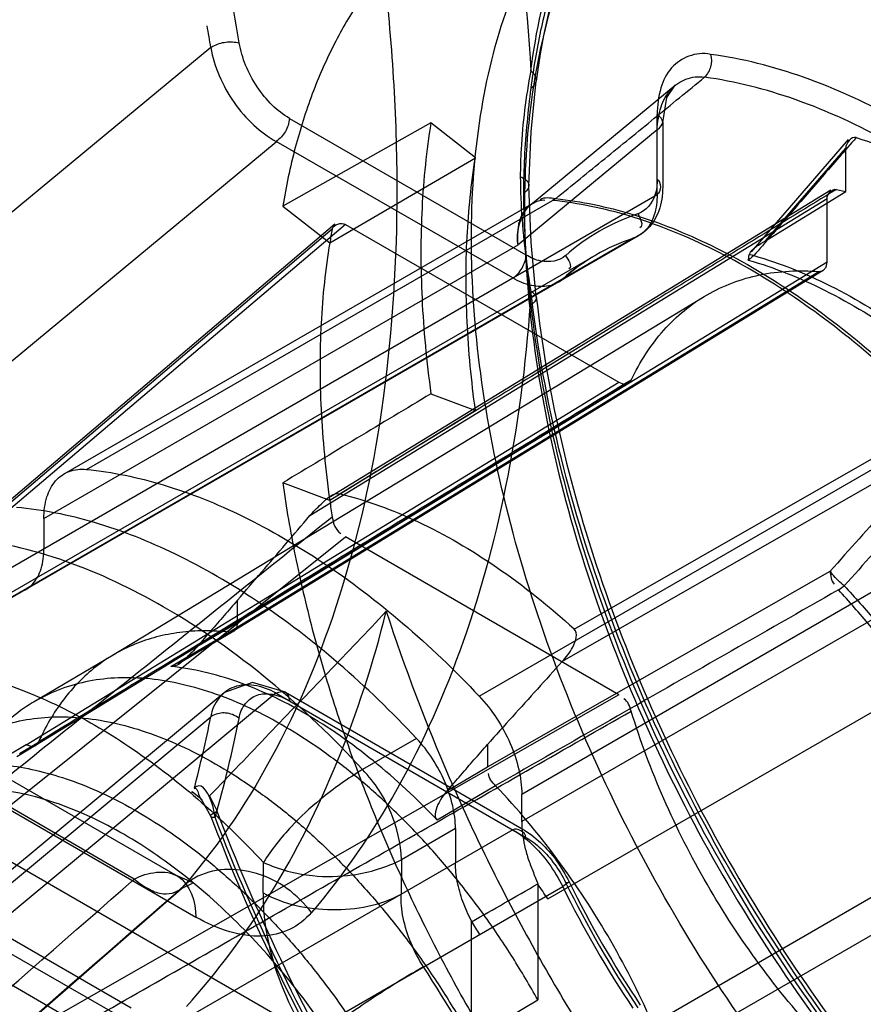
# Model space of a CAD drawing. Header units: millimetres. Extents: x 188 to 1028, y 131 to 1566.
# Tile 276 of 326: x 651 to 662, y 1326 to 1340. Entities that reach past the tile are written whole.
import ezdxf

# ---------------------------------------------------------------- set-up
doc = ezdxf.new("R2010")
doc.units = ezdxf.units.MM
doc.header["$LTSCALE"] = 110.325218
doc.layers.get('0').update_dxf_attribs({"linetype": 'CONTINUOUS'})

msp = doc.modelspace()

# ---------------------------------------------------------------- linework, layer by layer
at = {"color": 7, "linetype": 'CONTINUOUS'}
for p, q in [((653.711, 1339.183), (645.826, 1332.655)), ((653.711, 1339.183), (653.739, 1339.202)), ((657.968, 1337.09), (659.895, 1338.681)), ((656.642, 1338.179), (654.669, 1337.072)), ((654.757, 1338.24), (657.908, 1336.421)), ((657.235, 1337.717), (656.642, 1338.179)), ((659.655, 1337.226), (659.655, 1338.292)), ((659.729, 1338.19), (659.729, 1337.328)), ((659.655, 1338.088), (657.802, 1336.556)), ((646.522, 1331.245), (654.58, 1337.93)), ((657.731, 1336.115), (654.58, 1337.934)), ((662.2, 1337.959), (660.907, 1336.464)), ((661.098, 1336.611), (662.166, 1337.845)), ((662.166, 1337.266), (662.166, 1337.845)), ((655.295, 1336.583), (657.235, 1337.717)), ((661.968, 1337.285), (655.305, 1333.2)), ((661.098, 1336.611), (662.166, 1337.266)), ((649.564, 1331.399), (659.655, 1337.226)), ((652.055, 1333.564), (658.263, 1337.147)), ((655.031, 1332.949), (661.918, 1337.172)), ((661.918, 1336.326), (661.918, 1337.172)), ((651.758, 1333.506), (657.988, 1337.104)), ((654.669, 1337.072), (655.295, 1336.583)), ((648.519, 1330.985), (655.328, 1336.768)), ((655.364, 1336.833), (648.56, 1331.055)), ((655.504, 1336.829), (648.717, 1331.065)), ((655.504, 1336.829), (659.146, 1334.726)), ((649.534, 1330.985), (659.333, 1336.643)), ((659.407, 1336.676), (649.61, 1331.02)), ((651.488, 1332.911), (657.802, 1336.556)), ((658.837, 1336.42), (650.67, 1331.705)), ((661.868, 1336.213), (654.018, 1331.413)), ((661.918, 1336.326), (654.067, 1331.526)), ((653.959, 1331.4), (661.81, 1336.201)), ((652.389, 1331.084), (660.28, 1335.867)), ((675.742, 1314.081), (639.944, 1334.749)), ((651.25, 1329.898), (659.146, 1334.726)), ((659.273, 1334.715), (651.376, 1329.887)), ((656.643, 1334.572), (657.235, 1334.35)), ((658.549, 1331.439), (663.917, 1334.512)), ((657.235, 1334.35), (655.295, 1333.152)), ((657.285, 1330.545), (663.49, 1334.127)), ((663.497, 1333.929), (658.392, 1331.008)), ((639.237, 1333.524), (675.035, 1312.856)), ((655.295, 1333.152), (654.669, 1333.386)), ((675.565, 1312.958), (640.563, 1333.166)), ((651.488, 1332.911), (651.488, 1332.51)), ((664.041, 1332.81), (657.852, 1329.237)), ((648.717, 1327.234), (655.504, 1332.665)), ((659.146, 1330.562), (655.504, 1332.665)), ((664.041, 1332.444), (657.852, 1328.876)), ((657.395, 1329.604), (661.96, 1332.21)), ((646.546, 1332.029), (653.262, 1328.152)), ((652.692, 1328.109), (645.976, 1331.987)), ((654.067, 1331.526), (654.067, 1331.822)), ((653.535, 1331.21), (654.067, 1331.526)), ((646.795, 1331.48), (653.511, 1327.603)), ((653.18, 1330.94), (653.958, 1331.398)), ((654.017, 1331.41), (653.27, 1330.97)), ((658.198, 1327.846), (664.407, 1331.423)), ((652.411, 1331.093), (651.357, 1330.47)), ((645.086, 1330.759), (652.651, 1326.392)), ((645.964, 1324.007), (653.89, 1330.594)), ((654.58, 1330.589), (646.522, 1323.889)), ((654.58, 1330.585), (657.908, 1328.664)), ((654.705, 1330.597), (657.856, 1328.778)), ((659.146, 1330.562), (651.251, 1326.056)), ((645.826, 1323.71), (653.711, 1330.269)), ((653.739, 1330.289), (653.711, 1330.269)), ((651.414, 1329.929), (651.163, 1329.778)), ((656.451, 1329.982), (655.733, 1329.567)), ((651.25, 1329.898), (651, 1329.747)), ((651.378, 1329.886), (651.126, 1329.735)), ((657.395, 1329.901), (657.395, 1329.604)), ((656.862, 1329.29), (657.394, 1329.605)), ((665.45, 1329.561), (659.457, 1326.101)), ((657.504, 1329.351), (656.726, 1328.893)), ((653.576, 1329.182), (653.712, 1328.942)), ((653.695, 1329.219), (653.792, 1329.02)), ((657.852, 1328.876), (657.852, 1329.237)), ((659.743, 1325.768), (665.718, 1329.217)), ((657.731, 1328.766), (647.907, 1323.094)), ((656.969, 1328.781), (656.251, 1328.367)), ((656.969, 1328.781), (656.969, 1328.326)), ((656.251, 1328.367), (656.245, 1327.908)), ((654.406, 1327.927), (654.412, 1328.331)), ((648.584, 1322.343), (658.397, 1328.009)), ((657.181, 1325.977), (657.182, 1327.552)), ((657.181, 1325.977), (658.065, 1326.5))]:
    msp.add_line(p, q, dxfattribs=at)
for points in [[(657.948, 1337.343), (657.975, 1338.062), (658.046, 1338.739)], [(659.729, 1338.185), (659.784, 1338.518), (659.897, 1338.683)], [(658.046, 1335.859), (657.977, 1336.587), (657.948, 1337.343)], [(662.043, 1337.295), (662.084, 1337.286), (662.125, 1337.276), (662.166, 1337.266)], [(658.301, 1337.171), (658.289, 1337.162), (658.276, 1337.154), (658.263, 1337.147)], [(657.968, 1337.09), (657.974, 1337.094), (657.98, 1337.099), (657.987, 1337.103)], [(657.988, 1337.104), (657.996, 1337.108), (658.006, 1337.112), (658.016, 1337.116)], [(657.798, 1336.589), (657.796, 1336.663), (657.803, 1336.738), (657.815, 1336.812), (657.838, 1336.884)], [(657.815, 1336.857), (657.805, 1336.791), (657.797, 1336.721), (657.793, 1336.652), (657.796, 1336.587)], [(660.869, 1336.352), (660.874, 1336.378), (660.876, 1336.402), (660.882, 1336.425)], [(660.943, 1336.413), (660.918, 1336.39), (660.893, 1336.369), (660.869, 1336.352)], [(660.882, 1336.425), (660.898, 1336.426), (660.918, 1336.422), (660.942, 1336.413)], [(661.811, 1336.201), (661.868, 1336.213), (661.905, 1336.257), (661.918, 1336.326)], [(659.146, 1334.726), (659.213, 1334.702), (659.27, 1334.713), (659.309, 1334.755)], [(662.068, 1331.96), (662.093, 1331.976), (662.119, 1331.995), (662.146, 1332.015)], [(654.067, 1331.526), (654.055, 1331.455), (654.017, 1331.41), (653.958, 1331.398)], [(654.705, 1330.597), (654.265, 1330.725), (653.894, 1330.594)], [(651.414, 1329.929), (651.377, 1329.885), (651.32, 1329.874), (651.25, 1329.898)], [(653.461, 1329.258), (653.461, 1329.273), (653.576, 1329.182)], [(653.521, 1329.343), (653.511, 1329.336), (653.501, 1329.328), (653.491, 1329.317)], [(653.32, 1327.982), (653.466, 1328.055), (653.468, 1328.064), (653.263, 1328.152)], [(643.651, 1319.664), (647.153, 1322.641), (650.375, 1325.413), (653.317, 1327.979)], [(658.435, 1328.064), (658.481, 1328.067), (658.397, 1328.009)]]:
    msp.add_lwpolyline(points, dxfattribs=at)
for centre, radius, start, end in [((619.628, 1333.598), 34.92, 9.3076, 12.1279), ((657.891, 1337.261), 0.185, 300.0572, 309.9941), ((660.274, 1334.34), 2.77, 108.4051, 131.5963), ((663.638, 1335.186), 8.459, 169.2358, 170.4969), ((660.181, 1334.093), 2.687, 108.4043, 131.5971), ((658.049, 1336.547), 0.567, 300.2689, 311.4561), ((1066.524, 972.098), 541.621, 138.08302, 138.32693), ((1239.351, 812.994), 776.24, 137.868061, 138.038196), ((669.789, 1335.186), 14.636, 187.99, 188.865), ((636.679, 1333.695), 17.373, 345.4052, 348.6256), ((637.157, 1333.65), 17.27, 344.1351, 348.6413), ((204.952, 1838.328), 678.818, 310.164668, 311.26841), ((653.89, 1327.432), 0.795, 119.9629, 132.1645), ((222.011, 1821.349), 655.31, 310.061484, 311.165108), ((646.858, 1320.279), 13.633, 33.7142, 34.7239), ((670.807, 1334.093), 13.821, 206.1189, 213.8814), ((671.23, 1334.338), 14.25, 206.1192, 213.8811), ((671.056, 1334.237), 14.003, 206.119, 213.8812), ((659.012, 1328.526), 2.073, 208.2373, 213.8825)]:
    msp.add_arc(centre, radius, start, end, dxfattribs=at)
msp.add_ellipse((663.721, 1330.003), major_axis=(525.097, 315.374), ratio=0.012345, start_param=1.576863, end_param=1.580622, dxfattribs=at)
for points, knots in [([(655.05, 1350.52), (655.468, 1349.547), (656.221, 1347.596), (657.099, 1344.641), (657.702, 1341.737), (657.919, 1339.813), (657.974, 1338.872)], [0, 0, 0, 0, 0.263356, 0.519373, 0.76561, 1, 1, 1, 1]), ([(653.357, 1349.816), (653.81, 1348.762), (654.612, 1346.649), (655.506, 1343.453), (656.055, 1340.333), (656.188, 1338.279), (656.188, 1337.284)], [0, 0, 0, 0, 0.266253, 0.523663, 0.769088, 1, 1, 1, 1]), ([(657.974, 1338.872), (658.042, 1339.401), (658.251, 1340.405), (658.835, 1341.763), (659.667, 1342.857), (660.729, 1343.646), (661.984, 1344.094), (663.381, 1344.187), (664.87, 1343.935), (666.411, 1343.356), (667.968, 1342.471), (669.5, 1341.303), (670.97, 1339.886), (672.341, 1338.255), (673.574, 1336.453), (674.634, 1334.533), (675.495, 1332.543), (676.132, 1330.538), (676.529, 1328.566), (676.625, 1327.263), (676.626, 1326.635)], [0, 0, 0, 0, 0.050058, 0.095659, 0.137659, 0.177594, 0.218114, 0.260955, 0.307593, 0.358804, 0.41474, 0.475081, 0.539157, 0.606049, 0.674681, 0.743812, 0.811634, 0.877819, 0.940974, 1, 1, 1, 1]), ([(676.272, 1326.635), (676.272, 1326.935), (676.25, 1327.548), (676.153, 1328.484), (675.993, 1329.446), (675.767, 1330.437), (675.477, 1331.444), (675.131, 1332.441), (674.738, 1333.413), (674.306, 1334.35), (673.83, 1335.267), (673.309, 1336.168), (672.742, 1337.051), (672.125, 1337.917), (671.467, 1338.751), (670.756, 1339.563), (670.001, 1340.335), (669.199, 1341.062), (668.375, 1341.718), (667.545, 1342.288), (666.723, 1342.768), (665.926, 1343.152), (665.15, 1343.447), (664.394, 1343.657), (663.65, 1343.784), (662.939, 1343.823), (662.272, 1343.778), (661.641, 1343.654), (661.036, 1343.446), (660.483, 1343.159), (659.993, 1342.81), (659.558, 1342.404), (659.166, 1341.932), (658.818, 1341.391), (658.521, 1340.786), (658.277, 1340.12), (658.09, 1339.4), (658.006, 1338.899), (657.973, 1338.641)], [0, 0, 0, 0, 0.028741, 0.058593, 0.089811, 0.121971, 0.155622, 0.189982, 0.22273, 0.255828, 0.288607, 0.321452, 0.355266, 0.388854, 0.423063, 0.456721, 0.491977, 0.526267, 0.560059, 0.592563, 0.622464, 0.651026, 0.676983, 0.701716, 0.725892, 0.748946, 0.769628, 0.789641, 0.810218, 0.83056, 0.848967, 0.867632, 0.88723, 0.907494, 0.928989, 0.951459, 0.975167, 1, 1, 1, 1]), ([(675.919, 1326.635), (675.919, 1327.23), (675.828, 1328.465), (675.457, 1330.337), (674.857, 1332.247), (674.044, 1334.149), (673.038, 1335.992), (671.863, 1337.727), (670.555, 1339.301), (669.152, 1340.671), (667.691, 1341.803), (666.209, 1342.667), (664.742, 1343.243), (663.324, 1343.513), (661.989, 1343.463), (660.778, 1343.082), (659.741, 1342.378), (658.915, 1341.38), (658.318, 1340.127), (657.96, 1338.652), (657.888, 1337.596), (657.888, 1337.045)], [0, 0, 0, 0, 0.055603, 0.115216, 0.177873, 0.242235, 0.308082, 0.373665, 0.437631, 0.498869, 0.556466, 0.609799, 0.658578, 0.702954, 0.743651, 0.782039, 0.819943, 0.859065, 0.901617, 0.948494, 1, 1, 1, 1]), ([(660.58, 1343.2), (660.116, 1342.932), (659.257, 1342.175), (658.405, 1340.598), (658.128, 1339.385), (658.046, 1338.738)], [0, 0, 0, 0, 0.303271, 0.630673, 1, 1, 1, 1]), ([(657.181, 1336.636), (657.181, 1337.185), (657.252, 1338.236), (657.607, 1339.708), (658.202, 1340.963), (659.029, 1341.965), (660.071, 1342.674), (661.29, 1343.057), (662.634, 1343.104), (664.059, 1342.828), (665.53, 1342.245), (667.012, 1341.375), (668.469, 1340.242), (669.864, 1338.875), (671.163, 1337.309), (672.33, 1335.584), (673.332, 1333.75), (674.145, 1331.854), (674.746, 1329.944), (675.12, 1328.066), (675.212, 1326.825), (675.212, 1326.226)], [0, 0, 0, 0, 0.051207, 0.097984, 0.140578, 0.179831, 0.217935, 0.256582, 0.297575, 0.342237, 0.391226, 0.444648, 0.502172, 0.563149, 0.626719, 0.691872, 0.757376, 0.821564, 0.884232, 0.944043, 1, 1, 1, 1]), ([(669.025, 1335.611), (668.816, 1335.902), (668.386, 1336.469), (667.706, 1337.281), (666.999, 1338.041), (666.267, 1338.745), (665.52, 1339.386), (664.757, 1339.964), (663.992, 1340.469), (663.219, 1340.904), (662.456, 1341.259), (661.694, 1341.539), (660.954, 1341.734), (660.225, 1341.851), (659.528, 1341.886), (658.86, 1341.832), (658.224, 1341.698), (657.625, 1341.484), (657.062, 1341.183), (656.553, 1340.806), (656.09, 1340.348), (655.685, 1339.822), (655.336, 1339.223), (655.047, 1338.562), (654.82, 1337.839), (654.712, 1337.334), (654.669, 1337.072)], [0, 0, 0, 0, 0.055814, 0.110866, 0.165005, 0.217528, 0.269086, 0.318301, 0.366544, 0.4119, 0.456366, 0.497617, 0.538221, 0.575518, 0.612356, 0.646707, 0.679686, 0.713398, 0.74552, 0.778848, 0.811792, 0.846602, 0.882003, 0.919673, 0.958654, 1, 1, 1, 1]), ([(653.739, 1339.202), (653.794, 1339.231), (653.908, 1339.267), (654.028, 1339.26), (654.089, 1339.246)], [0, 0, 0, 0, 0.500603, 1, 1, 1, 1]), ([(654.757, 1338.24), (654.674, 1338.289), (654.515, 1338.415), (654.317, 1338.658), (654.167, 1338.94), (654.107, 1339.144), (654.089, 1339.246)], [0, 0, 0, 0, 0.232138, 0.488419, 0.751053, 1, 1, 1, 1]), ([(653.711, 1339.183), (653.734, 1339.055), (653.812, 1338.799), (654.008, 1338.447), (654.266, 1338.146), (654.473, 1337.993), (654.58, 1337.934)], [0, 0, 0, 0, 0.247959, 0.509738, 0.766149, 1, 1, 1, 1]), ([(660.367, 1339.093), (660.269, 1339.113), (660.073, 1339.092), (659.822, 1338.923), (659.681, 1338.635), (659.657, 1338.405), (659.655, 1338.292)], [0, 0, 0, 0, 0.237963, 0.461875, 0.708727, 1, 1, 1, 1]), ([(660.367, 1339.093), (660.381, 1339.034), (660.381, 1338.925), (660.326, 1338.831), (660.287, 1338.788)], [0, 0, 0, 0, 0.512087, 1, 1, 1, 1]), ([(666.59, 1335.002), (666.221, 1335.449), (665.458, 1336.285), (664.217, 1337.366), (662.939, 1338.217), (661.66, 1338.812), (660.787, 1339.037), (660.367, 1339.093)], [0, 0, 0, 0, 0.228688, 0.445677, 0.647649, 0.832531, 1, 1, 1, 1]), ([(657.837, 1337.463), (657.837, 1337.585), (657.85, 1338.057), (657.912, 1338.527), (657.975, 1338.872)], [0, 0, 0, 0, 0.257628, 1, 1, 1, 1]), ([(657.973, 1338.641), (658.011, 1338.663), (658.081, 1338.754), (658.012, 1338.844), (657.974, 1338.872)], [0, 0, 0, 0, 0.484433, 1, 1, 1, 1]), ([(658.301, 1337.17), (658.52, 1337.348), (658.959, 1337.704), (659.62, 1338.244), (660.063, 1338.606), (660.287, 1338.788)], [0, 0, 0, 0, 0.329388, 0.662558, 1, 1, 1, 1]), ([(659.655, 1338.088), (659.66, 1338.186), (659.688, 1338.386), (659.816, 1338.634), (660.033, 1338.782), (660.202, 1338.804), (660.287, 1338.788)], [0, 0, 0, 0, 0.290533, 0.539613, 0.765186, 1, 1, 1, 1]), ([(666.364, 1334.793), (666.004, 1335.23), (665.258, 1336.046), (664.047, 1337.102), (662.798, 1337.933), (661.549, 1338.514), (660.697, 1338.733), (660.287, 1338.788)], [0, 0, 0, 0, 0.228697, 0.445681, 0.647645, 0.832523, 1, 1, 1, 1]), ([(657.973, 1338.641), (657.953, 1338.491), (657.919, 1338.184), (657.883, 1337.717), (657.875, 1337.401), (657.875, 1337.241)], [0, 0, 0, 0, 0.324361, 0.658715, 1, 1, 1, 1]), ([(654.757, 1338.24), (654.752, 1338.175), (654.718, 1338.058), (654.634, 1337.97), (654.58, 1337.934)], [0, 0, 0, 0, 0.500002, 1, 1, 1, 1]), ([(656.642, 1338.179), (656.612, 1337.995), (656.562, 1337.619), (656.518, 1337.042), (656.509, 1336.651), (656.509, 1336.453)], [0, 0, 0, 0, 0.323123, 0.656502, 1, 1, 1, 1]), ([(659.655, 1338.088), (659.704, 1338.122), (659.753, 1338.19), (659.704, 1338.258), (659.655, 1338.292)], [0, 0, 0, 0, 0.499997, 1, 1, 1, 1]), ([(662.306, 1337.984), (662.154, 1337.81), (661.851, 1337.461), (661.398, 1336.936), (661.094, 1336.587), (660.942, 1336.413)], [0, 0, 0, 0, 0.333339, 0.666498, 1, 1, 1, 1]), ([(662.306, 1337.984), (662.703, 1337.86), (663.51, 1337.51), (664.663, 1336.767), (665.785, 1335.805), (666.474, 1335.054), (666.805, 1334.65)], [0, 0, 0, 0, 0.22017, 0.462218, 0.723606, 1, 1, 1, 1]), ([(657.235, 1334.35), (657.181, 1334.743), (657.108, 1335.512), (657.104, 1336.64), (657.178, 1337.367), (657.235, 1337.717)], [0, 0, 0, 0, 0.351984, 0.68568, 1, 1, 1, 1]), ([(657.836, 1337.463), (657.884, 1337.445), (657.993, 1337.371), (657.914, 1337.264), (657.875, 1337.241)], [0, 0, 0, 0, 0.527699, 1, 1, 1, 1]), ([(657.975, 1335.933), (657.955, 1336.065), (657.883, 1336.572), (657.837, 1337.084), (657.837, 1337.463)], [0, 0, 0, 0, 0.260148, 1, 1, 1, 1]), ([(659.655, 1337.43), (659.655, 1337.358), (659.64, 1337.175), (659.506, 1337.004), (659.4, 1336.968)], [0, 0, 0, 0, 0.389881, 1, 1, 1, 1]), ([(656.188, 1337.285), (656.188, 1336.359), (656.081, 1334.578), (655.553, 1332.059), (654.673, 1329.849), (653.829, 1328.576), (653.357, 1328.021)], [0, 0, 0, 0, 0.281143, 0.54035, 0.778797, 1, 1, 1, 1]), ([(662.043, 1337.295), (661.309, 1336.845), (659.841, 1335.943), (657.637, 1334.592), (656.167, 1333.69), (655.433, 1333.239)], [0, 0, 0, 0, 0.333062, 0.666483, 1, 1, 1, 1]), ([(659.729, 1337.328), (659.729, 1337.22), (659.7, 1337.015), (659.567, 1336.79), (659.448, 1336.7), (659.403, 1336.675)], [0, 0, 0, 0, 0.4257, 0.797306, 1, 1, 1, 1]), ([(657.875, 1337.241), (657.875, 1337.079), (657.884, 1336.752), (657.92, 1336.258), (657.954, 1335.926), (657.973, 1335.758)], [0, 0, 0, 0, 0.327004, 0.659869, 1, 1, 1, 1]), ([(663.49, 1334.127), (663.168, 1334.468), (662.507, 1335.101), (661.453, 1335.909), (660.384, 1336.534), (659.323, 1336.962), (658.608, 1337.113), (658.263, 1337.147)], [0, 0, 0, 0, 0.228808, 0.444939, 0.646078, 0.831012, 1, 1, 1, 1]), ([(658.301, 1337.171), (658.646, 1337.136), (659.361, 1336.985), (660.421, 1336.557), (661.49, 1335.931), (662.544, 1335.124), (663.204, 1334.491), (663.526, 1334.15)], [0, 0, 0, 0, 0.169025, 0.35398, 0.55512, 0.771229, 1, 1, 1, 1]), ([(659.655, 1337.226), (659.655, 1337.135), (659.636, 1336.967), (659.526, 1336.75), (659.398, 1336.665), (659.333, 1336.643)], [0, 0, 0, 0, 0.38292, 0.706304, 1, 1, 1, 1]), ([(657.984, 1337.101), (657.947, 1337.079), (657.861, 1337), (657.796, 1336.804), (657.786, 1336.643), (657.802, 1336.556)], [0, 0, 0, 0, 0.212555, 0.562123, 1, 1, 1, 1]), ([(657.802, 1336.556), (657.79, 1336.617), (657.798, 1336.821), (657.886, 1337.046), (658.01, 1337.119)], [0, 0, 0, 0, 0.299685, 1, 1, 1, 1]), ([(657.888, 1337.045), (657.888, 1336.449), (657.979, 1335.215), (658.35, 1333.343), (658.949, 1331.432), (659.762, 1329.53), (660.769, 1327.688), (661.944, 1325.953), (663.251, 1324.378), (664.655, 1323.008), (666.116, 1321.877), (667.598, 1321.012), (669.065, 1320.436), (670.483, 1320.166), (671.817, 1320.217), (673.028, 1320.597), (674.065, 1321.301), (674.892, 1322.299), (675.489, 1323.552), (675.847, 1325.027), (675.919, 1326.083), (675.919, 1326.635)], [0, 0, 0, 0, 0.055603, 0.115216, 0.177873, 0.242235, 0.308082, 0.373665, 0.437631, 0.498869, 0.556466, 0.609799, 0.658578, 0.702954, 0.743651, 0.782039, 0.819943, 0.859065, 0.901617, 0.948494, 1, 1, 1, 1]), ([(675.212, 1326.226), (675.212, 1325.678), (675.141, 1324.626), (674.785, 1323.155), (674.191, 1321.9), (673.363, 1320.897), (672.322, 1320.189), (671.102, 1319.806), (669.758, 1319.759), (668.333, 1320.035), (666.862, 1320.618), (665.38, 1321.488), (663.924, 1322.621), (662.528, 1323.988), (661.23, 1325.554), (660.062, 1327.279), (659.06, 1329.113), (658.248, 1331.009), (657.646, 1332.919), (657.273, 1334.797), (657.181, 1336.037), (657.181, 1336.636)], [0, 0, 0, 0, 0.051207, 0.097984, 0.140578, 0.179831, 0.217935, 0.256582, 0.297575, 0.342237, 0.391226, 0.444648, 0.502172, 0.563149, 0.626719, 0.691872, 0.757376, 0.821564, 0.884232, 0.944043, 1, 1, 1, 1]), ([(655.295, 1336.583), (655.266, 1336.408), (655.217, 1336.051), (655.175, 1335.503), (655.165, 1335.131), (655.165, 1334.942)], [0, 0, 0, 0, 0.322879, 0.656249, 1, 1, 1, 1]), ([(656.509, 1336.453), (656.509, 1336.249), (656.519, 1335.834), (656.564, 1335.207), (656.613, 1334.785), (656.643, 1334.572)], [0, 0, 0, 0, 0.324671, 0.658132, 1, 1, 1, 1]), ([(657.731, 1336.115), (657.784, 1336.145), (657.866, 1336.241), (657.908, 1336.36), (657.908, 1336.421)], [0, 0, 0, 0, 0.500024, 1, 1, 1, 1]), ([(658.435, 1336.412), (658.351, 1336.337), (658.136, 1336.307), (657.97, 1336.385), (657.908, 1336.421)], [0, 0, 0, 0, 0.61012, 1, 1, 1, 1]), ([(660.869, 1336.352), (661.219, 1336.253), (661.932, 1335.964), (662.955, 1335.336), (663.601, 1334.805), (663.918, 1334.51)], [0, 0, 0, 0, 0.303915, 0.638235, 1, 1, 1, 1]), ([(660.943, 1336.413), (661.293, 1336.313), (662.006, 1336.023), (663.031, 1335.394), (663.677, 1334.862), (663.994, 1334.567)], [0, 0, 0, 0, 0.303956, 0.638292, 1, 1, 1, 1]), ([(659.309, 1334.755), (659.423, 1334.994), (659.703, 1335.434), (660.3, 1335.928), (661.027, 1336.198), (661.548, 1336.221), (661.811, 1336.201)], [0, 0, 0, 0, 0.257904, 0.499999, 0.742093, 1, 1, 1, 1]), ([(658.397, 1336.103), (658.345, 1336.057), (658.208, 1335.989), (657.965, 1336.002), (657.809, 1336.069), (657.731, 1336.115)], [0, 0, 0, 0, 0.293698, 0.617081, 1, 1, 1, 1]), ([(657.974, 1335.934), (657.922, 1335.111), (657.73, 1333.527), (657.141, 1331.292), (656.269, 1329.319), (655.484, 1328.171), (655.05, 1327.662)], [0, 0, 0, 0, 0.27744, 0.535331, 0.775143, 1, 1, 1, 1]), ([(657.974, 1335.934), (658.008, 1335.919), (658.086, 1335.848), (658.007, 1335.778), (657.973, 1335.758)], [0, 0, 0, 0, 0.477716, 1, 1, 1, 1]), ([(676.626, 1326.635), (676.626, 1326.059), (676.551, 1324.956), (676.174, 1323.415), (675.544, 1322.103), (674.667, 1321.061), (673.565, 1320.331), (672.277, 1319.949), (670.862, 1319.922), (669.363, 1320.235), (667.818, 1320.871), (666.265, 1321.809), (664.741, 1323.024), (663.285, 1324.483), (661.936, 1326.151), (660.733, 1327.977), (659.706, 1329.915), (658.884, 1331.913), (658.288, 1333.922), (658.049, 1335.272), (657.974, 1335.934)], [0, 0, 0, 0, 0.05418, 0.103612, 0.14857, 0.190024, 0.230302, 0.271221, 0.314745, 0.362248, 0.414407, 0.471306, 0.532562, 0.597462, 0.66506, 0.73419, 0.803043, 0.871258, 0.937334, 1, 1, 1, 1]), ([(658.046, 1335.859), (658.185, 1334.605), (658.8, 1332.033), (660.45, 1328.385), (662.728, 1325.07), (665.415, 1322.402), (668.272, 1320.625), (671.096, 1319.885), (672.886, 1320.283), (673.58, 1320.683)], [0, 0, 0, 0, 0.155489, 0.322841, 0.490904, 0.64834, 0.786189, 0.90124, 1, 1, 1, 1]), ([(657.973, 1335.758), (658.047, 1335.095), (658.29, 1333.741), (658.889, 1331.743), (659.711, 1329.771), (660.735, 1327.857), (661.919, 1326.079), (663.242, 1324.461), (664.609, 1323.099), (666.021, 1321.968), (667.436, 1321.087), (668.887, 1320.444), (670.323, 1320.087), (671.702, 1320.042), (672.975, 1320.328), (674.106, 1320.96), (675.07, 1321.961), (675.78, 1323.31), (676.193, 1324.919), (676.272, 1326.054), (676.272, 1326.635)], [0, 0, 0, 0, 0.064048, 0.131636, 0.199846, 0.268732, 0.339651, 0.404496, 0.469025, 0.524433, 0.577791, 0.628566, 0.676143, 0.718981, 0.759784, 0.799804, 0.841609, 0.891332, 0.944312, 1, 1, 1, 1]), ([(655.165, 1334.942), (655.165, 1334.748), (655.175, 1334.354), (655.219, 1333.756), (655.267, 1333.354), (655.295, 1333.152)], [0, 0, 0, 0, 0.32449, 0.65796, 1, 1, 1, 1]), ([(659.308, 1334.755), (658.432, 1334.22), (656.677, 1333.148), (654.046, 1331.539), (652.29, 1330.467), (651.412, 1329.931)], [0, 0, 0, 0, 0.333076, 0.666503, 1, 1, 1, 1]), ([(651.488, 1332.911), (651.488, 1333.008), (651.509, 1333.187), (651.623, 1333.418), (651.82, 1333.559), (651.978, 1333.572), (652.055, 1333.564)], [0, 0, 0, 0, 0.293431, 0.539759, 0.762749, 1, 1, 1, 1]), ([(652.055, 1333.564), (652.4, 1333.531), (653.116, 1333.38), (654.177, 1332.953), (655.247, 1332.327), (656.302, 1331.519), (656.963, 1330.886), (657.285, 1330.545)], [0, 0, 0, 0, 0.168965, 0.353891, 0.555037, 0.771181, 1, 1, 1, 1]), ([(654.669, 1333.386), (654.714, 1333.061), (654.827, 1332.407), (655.057, 1331.423), (655.346, 1330.433), (655.696, 1329.435), (656.099, 1328.449), (656.558, 1327.466), (657.063, 1326.51), (657.621, 1325.567), (658.215, 1324.668), (658.846, 1323.805), (659.507, 1322.986), (660.202, 1322.216), (660.927, 1321.492), (661.664, 1320.832), (662.424, 1320.23), (663.187, 1319.702), (663.959, 1319.242), (664.725, 1318.859), (665.489, 1318.553), (666.238, 1318.327), (666.973, 1318.184), (667.685, 1318.123), (668.37, 1318.147), (668.812, 1318.22), (669.025, 1318.271)], [0, 0, 0, 0, 0.043353, 0.087511, 0.133391, 0.179357, 0.227041, 0.273997, 0.322622, 0.369727, 0.418497, 0.464782, 0.510895, 0.557445, 0.601525, 0.646127, 0.687971, 0.729501, 0.768469, 0.80661, 0.842417, 0.877035, 0.909703, 0.941087, 0.97108, 1, 1, 1, 1]), ([(655.031, 1332.949), (655.077, 1333.003), (655.188, 1333.111), (655.339, 1333.262), (655.433, 1333.239)], [0, 0, 0, 0, 0.426808, 1, 1, 1, 1]), ([(655.433, 1333.239), (655.788, 1333.153), (656.516, 1332.883), (657.563, 1332.268), (658.223, 1331.737), (658.548, 1331.44)], [0, 0, 0, 0, 0.302094, 0.636359, 1, 1, 1, 1]), ([(656.451, 1329.982), (656.123, 1330.332), (655.451, 1330.982), (654.376, 1331.81), (653.284, 1332.448), (652.203, 1332.88), (651.473, 1333.028), (651.122, 1333.059)], [0, 0, 0, 0, 0.229317, 0.445788, 0.646976, 0.831611, 1, 1, 1, 1]), ([(655.328, 1332.93), (654.572, 1332.324), (653.059, 1331.112), (650.788, 1329.296), (649.276, 1328.083), (648.519, 1327.477)], [0, 0, 0, 0, 0.333333, 0.666587, 1, 1, 1, 1]), ([(654.067, 1331.822), (654.174, 1331.948), (654.388, 1332.198), (654.709, 1332.574), (654.924, 1332.824), (655.031, 1332.949)], [0, 0, 0, 0, 0.333416, 0.666754, 1, 1, 1, 1]), ([(655.733, 1329.567), (654.956, 1330.405), (653.357, 1331.78), (651.341, 1332.566), (650.404, 1332.644)], [0, 0, 0, 0, 0.54853, 1, 1, 1, 1]), ([(651.166, 1331.928), (651.231, 1331.95), (651.359, 1332.035), (651.469, 1332.252), (651.488, 1332.42), (651.488, 1332.51)], [0, 0, 0, 0, 0.293672, 0.617112, 1, 1, 1, 1]), ([(662.146, 1332.015), (662.089, 1332.059), (662.024, 1332.123), (661.969, 1332.195), (661.96, 1332.21)], [0, 0, 0, 0, 0.797364, 1, 1, 1, 1]), ([(662.146, 1332.015), (662.291, 1331.861), (662.574, 1331.539), (662.972, 1331.029), (663.219, 1330.671), (663.339, 1330.487)], [0, 0, 0, 0, 0.327795, 0.66182, 1, 1, 1, 1]), ([(662.068, 1331.96), (661.561, 1331.67), (660.547, 1331.091), (659.025, 1330.223), (658.011, 1329.643), (657.504, 1329.353)], [0, 0, 0, 0, 0.33319, 0.66657, 1, 1, 1, 1]), ([(663.256, 1330.437), (663.138, 1330.62), (662.891, 1330.977), (662.495, 1331.486), (662.212, 1331.806), (662.068, 1331.96)], [0, 0, 0, 0, 0.338064, 0.672008, 1, 1, 1, 1]), ([(654.067, 1331.822), (654.008, 1331.754), (653.89, 1331.619), (653.713, 1331.415), (653.594, 1331.278), (653.535, 1331.21)], [0, 0, 0, 0, 0.333155, 0.666488, 1, 1, 1, 1]), ([(653.385, 1326.41), (653.802, 1326.872), (654.569, 1327.909), (655.459, 1329.691), (655.876, 1330.993), (656.048, 1331.675)], [0, 0, 0, 0, 0.313679, 0.645605, 1, 1, 1, 1]), ([(656.047, 1331.675), (655.79, 1331.401), (655.269, 1330.855), (654.481, 1330.041), (653.96, 1329.491), (653.695, 1329.219)], [0, 0, 0, 0, 0.331887, 0.665035, 1, 1, 1, 1]), ([(656.048, 1331.675), (656.291, 1330.925), (656.859, 1329.432), (657.922, 1327.274), (659.182, 1325.214), (660.608, 1323.304), (661.667, 1322.138), (662.217, 1321.594)], [0, 0, 0, 0, 0.198472, 0.401099, 0.604493, 0.805223, 1, 1, 1, 1]), ([(653.958, 1331.398), (653.846, 1331.409), (653.625, 1331.421), (653.3, 1331.4), (652.989, 1331.34), (652.697, 1331.243), (652.425, 1331.109), (652.174, 1330.94), (651.945, 1330.736), (651.74, 1330.497), (651.56, 1330.227), (651.46, 1330.031), (651.414, 1329.929)], [0, 0, 0, 0, 0.106835, 0.209555, 0.309057, 0.406262, 0.501063, 0.595878, 0.692555, 0.791522, 0.893724, 1, 1, 1, 1]), ([(658.392, 1331.008), (658.445, 1331.066), (658.536, 1331.176), (658.608, 1331.384), (658.549, 1331.439)], [0, 0, 0, 0, 0.494029, 1, 1, 1, 1]), ([(653.535, 1331.21), (653.487, 1331.155), (653.385, 1331.057), (653.257, 1330.933), (653.18, 1330.94)], [0, 0, 0, 0, 0.487507, 1, 1, 1, 1]), ([(658.392, 1331.008), (658.281, 1330.885), (658.06, 1330.639), (657.727, 1330.271), (657.505, 1330.025), (657.395, 1329.901)], [0, 0, 0, 0, 0.33326, 0.666598, 1, 1, 1, 1]), ([(649.887, 1330.944), (650.187, 1330.916), (650.809, 1330.788), (651.73, 1330.42), (652.656, 1329.879), (653.567, 1329.178), (654.135, 1328.627), (654.412, 1328.331)], [0, 0, 0, 0, 0.169639, 0.354773, 0.555793, 0.771605, 1, 1, 1, 1]), ([(656.726, 1328.893), (656.46, 1329.174), (655.905, 1329.692), (655.01, 1330.322), (654.1, 1330.758), (653.478, 1330.91), (653.18, 1330.94)], [0, 0, 0, 0, 0.278001, 0.544292, 0.784457, 1, 1, 1, 1]), ([(658.065, 1326.5), (657.959, 1326.691), (657.735, 1327.066), (657.374, 1327.609), (656.98, 1328.121), (656.569, 1328.603), (656.137, 1329.044), (655.691, 1329.445), (655.234, 1329.797), (654.772, 1330.104), (654.311, 1330.356), (653.849, 1330.554), (653.4, 1330.694), (652.958, 1330.777), (652.538, 1330.8), (652.138, 1330.763), (651.762, 1330.668), (651.413, 1330.514), (651.092, 1330.3), (650.811, 1330.032), (650.567, 1329.71), (650.366, 1329.342), (650.211, 1328.925), (650.094, 1328.472), (650.029, 1327.98), (650.013, 1327.64), (650.013, 1327.466)], [0, 0, 0, 0, 0.054523, 0.109409, 0.163326, 0.216263, 0.268136, 0.317952, 0.366544, 0.412306, 0.456949, 0.497926, 0.538107, 0.574497, 0.610347, 0.64325, 0.674774, 0.707242, 0.738288, 0.771008, 0.803864, 0.839175, 0.875794, 0.915013, 0.956299, 1, 1, 1, 1]), ([(654.58, 1330.585), (654.495, 1330.632), (654.303, 1330.705), (654.018, 1330.693), (653.799, 1330.528), (653.722, 1330.359), (653.711, 1330.269)], [0, 0, 0, 0, 0.284984, 0.525167, 0.749178, 1, 1, 1, 1]), ([(654.089, 1330.249), (654.096, 1330.319), (654.155, 1330.451), (654.325, 1330.58), (654.545, 1330.583), (654.693, 1330.521), (654.757, 1330.483)], [0, 0, 0, 0, 0.253131, 0.475384, 0.713656, 1, 1, 1, 1]), ([(654.58, 1330.585), (654.634, 1330.61), (654.718, 1330.619), (654.752, 1330.542), (654.757, 1330.483)], [0, 0, 0, 0, 0.499998, 1, 1, 1, 1]), ([(657.285, 1330.545), (657.371, 1330.454), (657.527, 1330.254), (657.705, 1329.925), (657.821, 1329.582), (657.852, 1329.349), (657.852, 1329.237)], [0, 0, 0, 0, 0.258181, 0.518913, 0.769825, 1, 1, 1, 1]), ([(651.412, 1325.834), (652.29, 1326.337), (654.045, 1327.34), (656.678, 1328.841), (658.432, 1329.844), (659.308, 1330.345)], [0, 0, 0, 0, 0.333565, 0.666851, 1, 1, 1, 1]), ([(654.089, 1330.249), (654.03, 1330.292), (653.917, 1330.336), (653.797, 1330.314), (653.739, 1330.289)], [0, 0, 0, 0, 0.529585, 1, 1, 1, 1]), ([(661.811, 1326.01), (661.529, 1326.314), (660.994, 1326.965), (660.301, 1328.028), (659.727, 1329.159), (659.431, 1329.948), (659.309, 1330.345)], [0, 0, 0, 0, 0.247009, 0.500003, 0.752996, 1, 1, 1, 1]), ([(649.137, 1326.951), (649.137, 1327.126), (649.153, 1327.464), (649.218, 1327.956), (649.335, 1328.409), (649.49, 1328.825), (649.691, 1329.193), (649.935, 1329.515), (650.216, 1329.781), (650.536, 1329.996), (650.885, 1330.149), (651.261, 1330.243), (651.661, 1330.279), (652.081, 1330.256), (652.523, 1330.173), (652.971, 1330.032), (653.433, 1329.834), (653.894, 1329.582), (654.355, 1329.274), (654.811, 1328.922), (655.256, 1328.521), (655.688, 1328.079), (656.099, 1327.597), (656.491, 1327.085), (656.852, 1326.543), (657.076, 1326.167), (657.181, 1325.977)], [0, 0, 0, 0, 0.043689, 0.084962, 0.124168, 0.160772, 0.196069, 0.228911, 0.26162, 0.292656, 0.325122, 0.356643, 0.389542, 0.425405, 0.461806, 0.502, 0.542993, 0.58765, 0.63343, 0.682034, 0.731863, 0.783744, 0.83669, 0.890604, 0.94549, 1, 1, 1, 1]), ([(656.969, 1328.781), (656.969, 1328.883), (656.94, 1329.097), (656.835, 1329.411), (656.672, 1329.714), (656.53, 1329.898), (656.451, 1329.982)], [0, 0, 0, 0, 0.23007, 0.480832, 0.741542, 1, 1, 1, 1]), ([(656.862, 1329.29), (656.921, 1329.358), (657.039, 1329.493), (657.216, 1329.697), (657.335, 1329.833), (657.394, 1329.902)], [0, 0, 0, 0, 0.331062, 0.664379, 1, 1, 1, 1]), ([(648.084, 1326.333), (648.084, 1326.5), (648.097, 1326.827), (648.16, 1327.305), (648.268, 1327.753), (648.421, 1328.167), (648.616, 1328.535), (648.854, 1328.861), (649.138, 1329.14), (649.464, 1329.363), (649.822, 1329.522), (650.198, 1329.617), (650.589, 1329.653), (650.983, 1329.634), (651.386, 1329.565), (651.796, 1329.447), (652.214, 1329.282), (652.644, 1329.066), (653.08, 1328.799), (653.519, 1328.483), (653.952, 1328.121), (654.372, 1327.72), (654.776, 1327.284), (655.163, 1326.814), (655.53, 1326.312), (655.874, 1325.782), (656.189, 1325.23), (656.482, 1324.643), (656.746, 1324.026), (656.972, 1323.384), (657.149, 1322.747), (657.274, 1322.131), (657.348, 1321.542), (657.365, 1321.16), (657.365, 1320.974)], [0, 0, 0, 0, 0.030349, 0.059157, 0.08729, 0.113864, 0.138823, 0.162643, 0.186843, 0.210588, 0.233821, 0.257557, 0.280577, 0.304676, 0.328952, 0.354525, 0.381767, 0.41041, 0.441637, 0.474262, 0.50846, 0.543805, 0.579615, 0.616175, 0.654056, 0.692274, 0.73076, 0.769107, 0.811148, 0.85241, 0.892323, 0.930916, 0.966239, 1, 1, 1, 1]), ([(655.733, 1329.567), (655.537, 1329.447), (655.202, 1329.214), (654.755, 1328.799), (654.521, 1328.502), (654.412, 1328.331)], [0, 0, 0, 0, 0.379894, 0.667678, 1, 1, 1, 1]), ([(656.251, 1328.367), (656.238, 1328.588), (656.14, 1329.02), (655.898, 1329.391), (655.733, 1329.567)], [0, 0, 0, 0, 0.479448, 1, 1, 1, 1]), ([(653.769, 1328.929), (653.759, 1328.995), (653.736, 1329.131), (653.608, 1329.39), (653.521, 1329.343)], [0, 0, 0, 0, 0.403012, 1, 1, 1, 1]), ([(657.013, 1320.975), (657.013, 1321.328), (656.948, 1322.063), (656.69, 1323.171), (656.278, 1324.292), (655.726, 1325.385), (655.055, 1326.41), (654.289, 1327.33), (653.458, 1328.107), (652.594, 1328.713), (651.725, 1329.127), (650.881, 1329.332), (650.087, 1329.314), (649.38, 1329.061), (648.802, 1328.58), (648.383, 1327.902), (648.134, 1327.062), (648.085, 1326.451), (648.085, 1326.129)], [0, 0, 0, 0, 0.066591, 0.138543, 0.214232, 0.291401, 0.369094, 0.444899, 0.516763, 0.583191, 0.64337, 0.697248, 0.745785, 0.791134, 0.836287, 0.885017, 0.939326, 1, 1, 1, 1]), ([(656.862, 1329.29), (656.82, 1329.241), (656.741, 1329.136), (656.671, 1328.951), (656.726, 1328.893)], [0, 0, 0, 0, 0.451259, 1, 1, 1, 1]), ([(660.048, 1324.944), (659.928, 1325.351), (659.634, 1326.153), (659.054, 1327.304), (658.348, 1328.383), (657.796, 1329.044), (657.504, 1329.351)], [0, 0, 0, 0, 0.248188, 0.497647, 0.752443, 1, 1, 1, 1]), ([(653.769, 1328.929), (653.761, 1328.932), (653.743, 1328.928), (653.719, 1328.931), (653.706, 1328.957), (653.739, 1328.99), (653.797, 1329.006), (653.792, 1329.02)], [0, 0, 0, 0, 0.17193, 0.275932, 0.389969, 0.58888, 1, 1, 1, 1]), ([(659.565, 1320.063), (659.072, 1320.551), (658.117, 1321.591), (656.814, 1323.284), (655.64, 1325.107), (654.618, 1327.022), (654.046, 1328.35), (653.792, 1329.02)], [0, 0, 0, 0, 0.194105, 0.39383, 0.596555, 0.799533, 1, 1, 1, 1]), ([(653.712, 1328.942), (654.182, 1327.705), (655.324, 1325.302), (657.524, 1322.043), (660.095, 1319.283), (662.059, 1317.814), (663.066, 1317.232)], [0, 0, 0, 0, 0.260459, 0.521282, 0.771051, 1, 1, 1, 1]), ([(663.014, 1317.347), (662.459, 1317.668), (661.358, 1318.406), (659.804, 1319.727), (658.323, 1321.267), (656.949, 1322.993), (655.71, 1324.867), (654.633, 1326.85), (654.035, 1328.231), (653.769, 1328.929)], [0, 0, 0, 0, 0.127514, 0.262983, 0.40497, 0.551704, 0.701196, 0.851337, 1, 1, 1, 1]), ([(657.852, 1328.876), (657.852, 1328.768), (657.874, 1328.603), (657.932, 1328.384), (658, 1328.218), (658.04, 1328.103), (658.068, 1328.049)], [0, 0, 0, 0, 0.374743, 0.57726, 0.787028, 1, 1, 1, 1]), ([(657.731, 1328.766), (657.822, 1328.714), (657.998, 1328.577), (658.222, 1328.319), (658.344, 1328.116), (658.397, 1328.009)], [0, 0, 0, 0, 0.308278, 0.647771, 1, 1, 1, 1]), ([(657.856, 1328.778), (657.945, 1328.727), (658.113, 1328.598), (658.323, 1328.357), (658.435, 1328.17), (658.483, 1328.072)], [0, 0, 0, 0, 0.321376, 0.657965, 1, 1, 1, 1]), ([(657.908, 1328.664), (657.98, 1328.623), (658.119, 1328.515), (658.297, 1328.31), (658.393, 1328.15), (658.435, 1328.064)], [0, 0, 0, 0, 0.308248, 0.647643, 1, 1, 1, 1]), ([(654.412, 1328.331), (654.619, 1328.236), (655.015, 1328.131), (655.652, 1328.144), (656.046, 1328.265), (656.251, 1328.367)], [0, 0, 0, 0, 0.356895, 0.639216, 1, 1, 1, 1]), ([(652.692, 1328.109), (652.863, 1328.201), (653.364, 1328.287), (653.511, 1327.8), (653.511, 1327.603)], [0, 0, 0, 0, 0.495264, 1, 1, 1, 1]), ([(655.051, 1327.662), (654.871, 1327.902), (654.382, 1328.273), (653.732, 1328.258), (653.494, 1328.121)], [0, 0, 0, 0, 0.521281, 1, 1, 1, 1]), ([(657.182, 1327.552), (657.137, 1327.635), (657.062, 1327.806), (656.988, 1328.066), (656.969, 1328.242), (656.969, 1328.326)], [0, 0, 0, 0, 0.348617, 0.68851, 1, 1, 1, 1]), ([(652.692, 1328.109), (652.753, 1328.057), (652.874, 1327.972), (653.106, 1327.879), (653.295, 1327.943), (653.357, 1328.021)], [0, 0, 0, 0, 0.329599, 0.594652, 1, 1, 1, 1]), ([(667.908, 1328.027), (667.125, 1327.57), (665.558, 1326.655), (663.203, 1325.286), (661.635, 1324.37), (660.85, 1323.912)], [0, 0, 0, 0, 0.333117, 0.666404, 1, 1, 1, 1]), ([(654.406, 1327.927), (654.404, 1327.763), (654.433, 1327.424), (654.561, 1326.914), (654.766, 1326.404), (654.951, 1326.079), (655.055, 1325.922)], [0, 0, 0, 0, 0.229333, 0.476395, 0.735452, 1, 1, 1, 1]), ([(654.406, 1327.927), (654.679, 1327.769), (655.323, 1327.641), (655.97, 1327.755), (656.245, 1327.908)], [0, 0, 0, 0, 0.501142, 1, 1, 1, 1]), ([(656.543, 1326.939), (656.479, 1327.038), (656.368, 1327.25), (656.265, 1327.578), (656.241, 1327.803), (656.245, 1327.908)], [0, 0, 0, 0, 0.347176, 0.692314, 1, 1, 1, 1]), ([(655.05, 1327.662), (654.971, 1327.569), (654.767, 1327.411), (654.374, 1327.323), (653.937, 1327.392), (653.653, 1327.52), (653.511, 1327.603)], [0, 0, 0, 0, 0.21936, 0.447021, 0.704188, 1, 1, 1, 1]), ([(656.543, 1326.939), (656.264, 1326.782), (655.757, 1326.457), (655.266, 1326.108), (655.055, 1325.922)], [0, 0, 0, 0, 0.53283, 1, 1, 1, 1]), ([(658.63, 1320.531), (658.634, 1321.053), (658.541, 1322.136), (658.13, 1323.768), (657.466, 1325.398), (656.873, 1326.437), (656.543, 1326.939)], [0, 0, 0, 0, 0.228515, 0.47618, 0.736162, 1, 1, 1, 1])]:
    msp.add_open_spline(points, degree=3, knots=knots, dxfattribs=at)
for points in [[(653.711, 1339.183), (653.695, 1339.28), (653.679, 1339.377), (653.662, 1339.474)], [(662.306, 1337.984), (662.243, 1338.004), (662.166, 1337.911), (662.166, 1337.845)], [(659.655, 1337.43), (659.714, 1337.396), (659.714, 1337.26), (659.655, 1337.226)], [(661.918, 1337.172), (661.918, 1337.23), (661.986, 1337.308), (662.043, 1337.295)], [(657.984, 1337.101), (658.036, 1337.132), (658.099, 1337.16), (658.16, 1337.152)], [(658.301, 1337.17), (658.233, 1337.179), (658.155, 1337.193), (658.096, 1337.157)], [(659.4, 1336.968), (659.428, 1336.912), (659.48, 1336.812), (659.426, 1336.781)], [(655.328, 1336.766), (655.34, 1336.827), (655.45, 1336.86), (655.504, 1336.829)], [(660.882, 1336.425), (660.917, 1336.513), (661.017, 1336.561), (661.098, 1336.611)], [(658.435, 1336.411), (658.469, 1336.361), (658.534, 1336.266), (658.481, 1336.235)], [(658.424, 1336.122), (658.509, 1336.197), (658.595, 1336.274), (658.693, 1336.331)], [(655.328, 1332.93), (655.341, 1332.849), (655.371, 1332.753), (655.443, 1332.712)], [(661.96, 1332.21), (661.961, 1332.151), (661.971, 1332.082), (662.011, 1332.038)], [(659.309, 1330.345), (659.29, 1330.405), (659.268, 1330.476), (659.213, 1330.508)], [(657.504, 1329.351), (657.46, 1329.397), (657.409, 1329.453), (657.409, 1329.516)], [(653.491, 1329.317), (653.541, 1329.353), (653.556, 1329.126), (653.601, 1329.168)], [(657.908, 1328.664), (657.908, 1328.732), (657.79, 1328.8), (657.731, 1328.766)], [(657.181, 1327.537), (657.328, 1327.622), (657.623, 1327.79), (657.917, 1327.959), (658.065, 1328.044)], [(658.068, 1328.049), (658.068, 1327.791), (658.066, 1327.275), (658.065, 1326.759), (658.065, 1326.5)]]:
    msp.add_open_spline(points, degree=3, dxfattribs=at)

doc.saveas('drawing.dxf')
